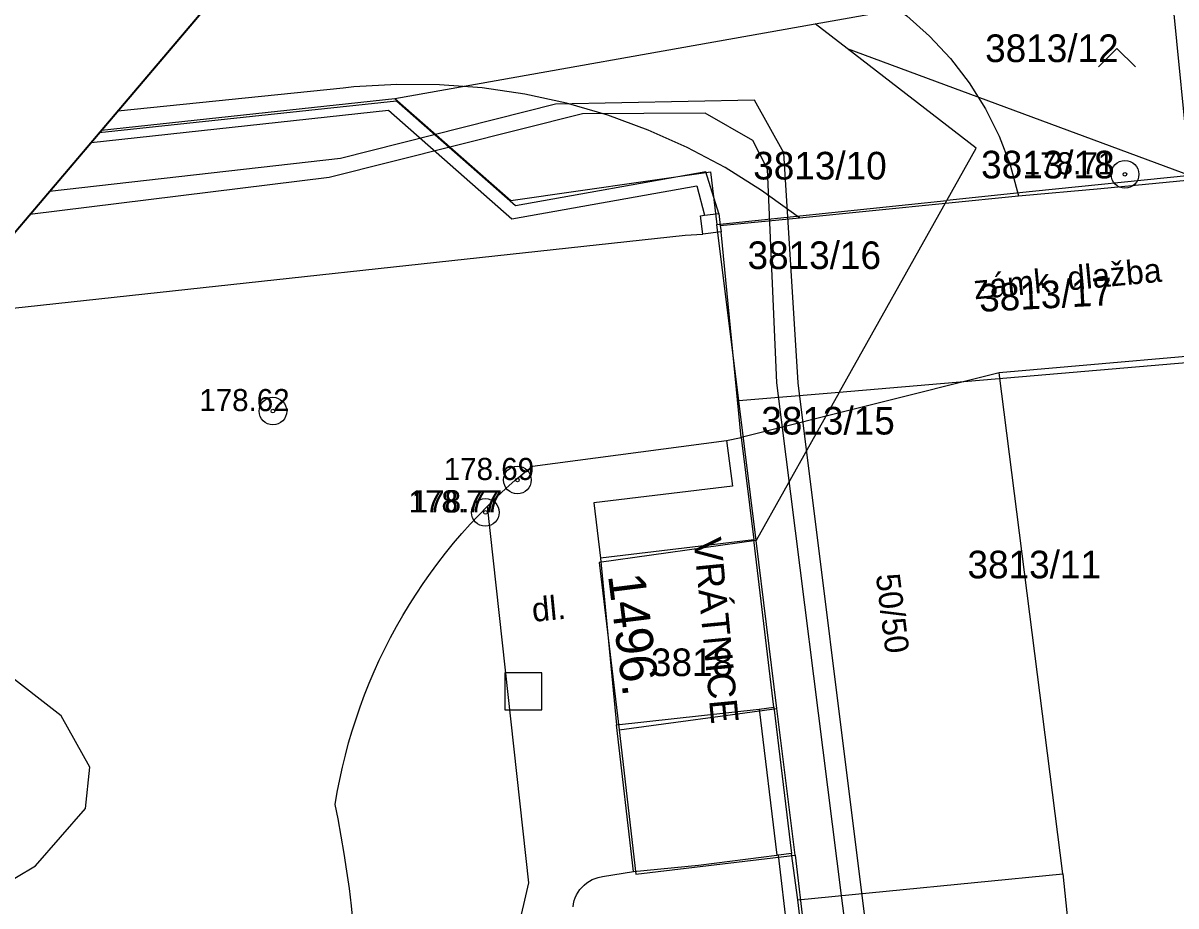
# Model space of a CAD drawing. Extents: x -540150 to -533593, y -1185082 to -1180066.
# Drawn here: x -536715.13 to -536683.82, y -1184028.14 to -1184004.17 of the extents above; entities that cross this region are included whole.
import ezdxf

# ---------------------------------------------------------------- set-up
doc = ezdxf.new("R2010")
doc.units = 0
for name, color, linetype in [('KN_HRAN_PARCEL', 7, 'Continuous'), ('KN_PARC_Č', 7, 'Continuous'), ('KN_VKP_HRAN_', 7, 'Continuous'), ('rámeček', 7, 'Continuous'), ('Vrstva 10', 7, 'Continuous'), ('Vrstva 11', 7, 'Continuous'), ('Vrstva 21', 7, 'Continuous'), ('Vrstva 22', 7, 'Continuous'), ('Vrstva 26', 7, 'Continuous'), ('Vrstva 36', 7, 'Continuous'), ('Vrstva 40', 7, 'Continuous'), ('Vrstva 41', 7, 'Continuous'), ('Vrstva 47', 7, 'Continuous'), ('Vrstva 5', 7, 'Continuous'), ('Vrstva 7', 7, 'Continuous'), ('Vrstva 8', 7, 'Continuous')]:
    doc.layers.add(name, color=color, linetype=linetype)

msp = doc.modelspace()

# ---------------------------------------------------------------- linework, layer by layer
at = {"layer": 'KN_HRAN_PARCEL'}
for p, q in [((-536693.611, -1184004.185), (-536684.011, -1184002.485)), ((-536683.431, -1184008.305), (-536684.011, -1184002.485)), ((-536705.031, -1184006.215), (-536693.611, -1184004.185)), ((-536692.741, -1184004.855), (-536693.611, -1184004.185)), ((-536689.241, -1184007.565), (-536692.741, -1184004.855)), ((-536692.741, -1184004.855), (-536683.431, -1184008.305)), ((-536712.996, -1184007.076), (-536705.031, -1184006.215)), ((-536705.031, -1184006.215), (-536701.881, -1184008.985)), ((-536690.041, -1184008.985), (-536689.241, -1184007.565)), ((-536701.881, -1184008.985), (-536696.461, -1184008.205)), ((-536696.461, -1184008.205), (-536696.281, -1184009.635)), ((-536683.431, -1184008.305), (-536687.711, -1184008.745)), ((-536687.711, -1184008.745), (-536690.041, -1184008.985)), ((-536696.281, -1184009.635), (-536690.041, -1184008.985)), ((-536692.961, -1184014.195), (-536690.041, -1184008.985)), ((-536695.691, -1184014.425), (-536696.281, -1184009.635)), ((-536682.921, -1184013.345), (-536692.961, -1184014.195)), ((-536692.961, -1184014.195), (-536695.691, -1184014.425)), ((-536695.221, -1184018.215), (-536695.691, -1184014.425)), ((-536692.961, -1184014.195), (-536695.221, -1184018.215)), ((-536695.221, -1184018.215), (-536699.481, -1184018.815)), ((-536694.651, -1184022.775), (-536695.221, -1184018.215)), ((-536699.481, -1184018.815), (-536698.941, -1184023.355)), ((-536694.161, -1184026.765), (-536694.651, -1184022.775)), ((-536698.941, -1184023.355), (-536698.481, -1184027.275)), ((-536698.481, -1184027.275), (-536694.161, -1184026.765)), ((-536694.161, -1184026.765), (-536692.001, -1184045.045))]:
    msp.add_line(p, q, dxfattribs=at)
at = {"layer": 'KN_VKP_HRAN_'}
msp.add_line((-536698.941, -1184023.355), (-536694.651, -1184022.775), dxfattribs=at)
at = {"layer": 'rámeček'}
msp.add_lwpolyline([(-536863.363, -1184184.148), (-536677.591, -1183965.383), (-535884.856, -1184638.563), (-536070.628, -1184857.328)], close=True, dxfattribs=at)
for points in [[(-536614.398, -1184019.047), (-536677.591, -1183965.383), (-536724.096, -1184020.147)], [(-536618.739, -1184015.36), (-536677.591, -1183965.383), (-536720.409, -1184015.805)]]:
    msp.add_lwpolyline(points, dxfattribs=at)
at = {"layer": 'Vrstva 10'}
for p, q in [((-536717.269, -1184012.108), (-536697.141, -1184009.925)), ((-536697.141, -1184009.925), (-536696.667, -1184009.898)), ((-536688.621, -1184013.665), (-536695.621, -1184015.425)), ((-536701.291, -1184016.195), (-536696.021, -1184015.505)), ((-536696.021, -1184015.505), (-536695.621, -1184015.425)), ((-536714.091, -1184022.975), (-536715.681, -1184021.735)), ((-536713.311, -1184024.375), (-536714.091, -1184022.975)), ((-536713.431, -1184025.495), (-536713.311, -1184024.375)), ((-536714.791, -1184027.055), (-536713.431, -1184025.495)), ((-536716.581, -1184028.115), (-536714.791, -1184027.055))]:
    msp.add_line(p, q, dxfattribs=at)
for points in [[(-536688.09, -1184008.863), (-536685.856, -1184008.659), (-536681.091, -1184008.195)], [(-536694.041, -1184009.456), (-536688.09, -1184008.863)], [(-536696.191, -1184009.665), (-536694.041, -1184009.456)], [(-536680.951, -1184012.995), (-536688.621, -1184013.665)], [(-536702.014, -1184016.809), (-536701.758, -1184016.582), (-536701.496, -1184016.361), (-536701.291, -1184016.195)], [(-536706.651, -1184025.385), (-536706.593, -1184025.047), (-536706.528, -1184024.711), (-536706.455, -1184024.376), (-536706.374, -1184024.043), (-536706.285, -1184023.712), (-536706.188, -1184023.383), (-536706.084, -1184023.057), (-536705.972, -1184022.733), (-536705.853, -1184022.412), (-536705.726, -1184022.093), (-536705.592, -1184021.778), (-536705.451, -1184021.466), (-536705.302, -1184021.157), (-536705.146, -1184020.852), (-536704.983, -1184020.551), (-536704.813, -1184020.253), (-536704.636, -1184019.96), (-536704.452, -1184019.671), (-536704.262, -1184019.386), (-536704.065, -1184019.105), (-536703.862, -1184018.829), (-536703.652, -1184018.559), (-536703.436, -1184018.293), (-536703.213, -1184018.032), (-536702.985, -1184017.776), (-536702.751, -1184017.526), (-536702.511, -1184017.282), (-536702.265, -1184017.043), (-536702.014, -1184016.809)], [(-536706.251, -1184034.835), (-536706.196, -1184034.359), (-536706.149, -1184033.882), (-536706.11, -1184033.405), (-536706.079, -1184032.926), (-536706.056, -1184032.448), (-536706.041, -1184031.969), (-536706.034, -1184031.49), (-536706.035, -1184031.011), (-536706.044, -1184030.532), (-536706.061, -1184030.053), (-536706.086, -1184029.574), (-536706.119, -1184029.096), (-536706.159, -1184028.619), (-536706.208, -1184028.142), (-536706.265, -1184027.667), (-536706.33, -1184027.192), (-536706.403, -1184026.718), (-536706.483, -1184026.246), (-536706.572, -1184025.775), (-536706.651, -1184025.385)]]:
    msp.add_lwpolyline(points, dxfattribs=at)
at = {"layer": 'Vrstva 11'}
for p, q in [((-536706.435, -1184005.934), (-536712.556, -1184006.558)), ((-536686.891, -1184027.265), (-536688.621, -1184013.665)), ((-536695.862, -1184016.74), (-536699.628, -1184017.196)), ((-536699.628, -1184017.196), (-536699.447, -1184018.7)), ((-536701.391, -1184027.515), (-536702.511, -1184017.282)), ((-536698.551, -1184027.205), (-536699.011, -1184023.225)), ((-536696.781, -1184027.035), (-536694.656, -1184026.766)), ((-536699.391, -1184027.345), (-536698.551, -1184027.205)), ((-536698.551, -1184027.205), (-536696.781, -1184027.035)), ((-536694.081, -1184027.975), (-536686.891, -1184027.265)), ((-536686.891, -1184027.265), (-536684.066, -1184054.635)), ((-536708.391, -1184057.255), (-536701.391, -1184027.515))]:
    msp.add_line(p, q, dxfattribs=at)
for points in [[(-536694.057, -1184002.442), (-536693.273, -1184002.718), (-536692.519, -1184003.068), (-536691.802, -1184003.489), (-536691.129, -1184003.976), (-536690.506, -1184004.526), (-536689.938, -1184005.134), (-536689.432, -1184005.793), (-536688.991, -1184006.498), (-536688.62, -1184007.242), (-536688.322, -1184008.018), (-536688.09, -1184008.863)], [(-536702.654, -1184005.931), (-536703.815, -1184005.842), (-536704.979, -1184005.833), (-536706.142, -1184005.903), (-536706.435, -1184005.934)], [(-536694.041, -1184009.456), (-536695.072, -1184008.71), (-536696.061, -1184008.094), (-536697.089, -1184007.547), (-536698.152, -1184007.072), (-536699.245, -1184006.671), (-536700.364, -1184006.347), (-536701.502, -1184006.099), (-536702.654, -1184005.931)], [(-536696.021, -1184015.505), (-536695.862, -1184016.74)], [(-536700.191, -1184028.165), (-536700.178, -1184028.08), (-536700.157, -1184027.997), (-536700.129, -1184027.916), (-536700.093, -1184027.837), (-536700.05, -1184027.763), (-536700.001, -1184027.693), (-536699.945, -1184027.628), (-536699.891, -1184027.575), (-536699.816, -1184027.514), (-536699.744, -1184027.467), (-536699.668, -1184027.427), (-536699.589, -1184027.393), (-536699.507, -1184027.368), (-536699.391, -1184027.345)]]:
    msp.add_lwpolyline(points, dxfattribs=at)
at = {"layer": 'Vrstva 21'}
for centre, radius in [((-536685.201, -1184008.275), 0.375), ((-536685.201, -1184008.275), 0.05), ((-536708.341, -1184014.705), 0.375), ((-536708.341, -1184014.705), 0.05), ((-536701.701, -1184016.575), 0.375), ((-536701.701, -1184016.575), 0.05), ((-536702.571, -1184017.455), 0.375), ((-536702.571, -1184017.455), 0.05)]:
    msp.add_circle(centre, radius, dxfattribs=at)
at = {"layer": 'Vrstva 26'}
msp.add_lwpolyline([(-536702.041, -1184022.815), (-536701.041, -1184022.815), (-536701.041, -1184021.815), (-536702.041, -1184021.815)], close=True, dxfattribs=at)
at = {"layer": 'Vrstva 36'}
msp.add_lwpolyline([(-536685.918, -1184005.355), (-536685.418, -1184004.855), (-536684.918, -1184005.355)], dxfattribs=at)
at = {"layer": 'Vrstva 5'}
for p, q in [((-536695.284, -1184018.198), (-536699.447, -1184018.7)), ((-536694.739, -1184022.747), (-536695.284, -1184018.198)), ((-536699.447, -1184018.7), (-536699.011, -1184023.225))]:
    msp.add_line(p, q, dxfattribs=at)
for points in [[(-536690.461, -1184042.765), (-536690.534, -1184042.083), (-536691.045, -1184038.033), (-536692.325, -1184027.933), (-536694.079, -1184013.941), (-536694.469, -1184007.691), (-536695.262, -1184006.266), (-536700.667, -1184006.366), (-536706.502, -1184007.842), (-536714.409, -1184008.74)], [(-536684.041, -1184096.415), (-536684.741, -1184094.885), (-536684.836, -1184094.597), (-536685.91, -1184084.192), (-536689.16, -1184066.952), (-536690.375, -1184050.051), (-536691.584, -1184037.949), (-536692.887, -1184027.932), (-536694.656, -1184013.934), (-536694.912, -1184008.132), (-536695.31, -1184007.353), (-536696.605, -1184006.612), (-536699.935, -1184006.634), (-536706.813, -1184008.361), (-536714.94, -1184009.366)], [(-536699.011, -1184023.225), (-536695.134, -1184022.795)], [(-536695.134, -1184022.795), (-536694.739, -1184022.747)]]:
    msp.add_lwpolyline(points, dxfattribs=at)
at = {"layer": 'Vrstva 7'}
for p, q in [((-536704.981, -1184006.285), (-536713.061, -1184007.153)), ((-536701.751, -1184009.135), (-536704.981, -1184006.285)), ((-536705.199, -1184006.532), (-536701.849, -1184009.488)), ((-536696.581, -1184008.205), (-536701.751, -1184009.135)), ((-536696.232, -1184009.339), (-536696.581, -1184008.205)), ((-536701.849, -1184009.488), (-536696.825, -1184008.584)), ((-536696.825, -1184008.584), (-536696.621, -1184009.388)), ((-536696.667, -1184009.898), (-536696.729, -1184009.401)), ((-536696.17, -1184009.836), (-536696.667, -1184009.898)), ((-536695.621, -1184015.425), (-536695.284, -1184018.198)), ((-536695.134, -1184022.795), (-536694.656, -1184026.766)), ((-536694.739, -1184022.747), (-536694.259, -1184026.719)), ((-536692.128, -1184047.964), (-536694.612, -1184026.761))]:
    msp.add_line(p, q, dxfattribs=at)
for points in [[(-536713.28, -1184007.41), (-536705.199, -1184006.532)], [(-536696.729, -1184009.401), (-536696.621, -1184009.388), (-536696.232, -1184009.339)], [(-536696.232, -1184009.339), (-536696.191, -1184009.665), (-536696.17, -1184009.836)], [(-536694.259, -1184026.719), (-536694.612, -1184026.761), (-536694.656, -1184026.766)], [(-536694.081, -1184027.975), (-536694.259, -1184026.719)], [(-536683.961, -1184114.105), (-536694.081, -1184027.975)]]:
    msp.add_lwpolyline(points, dxfattribs=at)
at = {"layer": 'Vrstva 8'}
msp.add_line((-536695.621, -1184015.425), (-536696.17, -1184009.836), dxfattribs=at)

# ---------------------------------------------------------------- texts
at = {"layer": 'KN_PARC_Č'}
for s, p in [('3813/12', (-536688.998, -1184005.227)), ('3813/10', (-536695.296, -1184008.415)), ('3813/18', (-536689.107, -1184008.386)), ('3813/16', (-536695.451, -1184010.847)), ('3813/15', (-536695.077, -1184015.34)), ('3813/11', (-536689.477, -1184019.245)), ('3818', (-536698.075, -1184021.9))]:
    msp.add_text(s, height=0.75, dxfattribs=at).set_placement(p)
msp.add_text('3813/17', height=0.75, rotation=3, dxfattribs=at).set_placement((-536689.146, -1184012.012))
at = {"layer": 'Vrstva 22'}
for s, p in [('178.71 ', (-536687.948, -1184008.275)), ('178.62 ', (-536710.341, -1184014.705)), ('178.69 ', (-536703.701, -1184016.575)), ('178.77 ', (-536704.655, -1184017.455)), ('178.77 ', (-536704.571, -1184017.455))]:
    msp.add_text(s, height=0.6, dxfattribs=at).set_placement(p)
at = {"layer": 'Vrstva 40'}
for s, rotation, p in [('zámk. dlažba', 5.4216, (-536689.282, -1184011.672)), ('50/50', 277.1179, (-536691.968, -1184019.156)), ('dl.', 5.4216, (-536701.277, -1184020.428))]:
    msp.add_text(s, height=0.65, rotation=rotation, dxfattribs=at).set_placement(p)
at = {"layer": 'Vrstva 41'}
msp.add_text('VRÁTNICE', height=0.75, rotation=275.5037, dxfattribs=at).set_placement((-536696.918, -1184018.174))
at = {"layer": 'Vrstva 47'}
msp.add_text('1496.', height=1, rotation=277.1179, dxfattribs=at).set_placement((-536699.241, -1184019.165))

doc.saveas('drawing.dxf')
